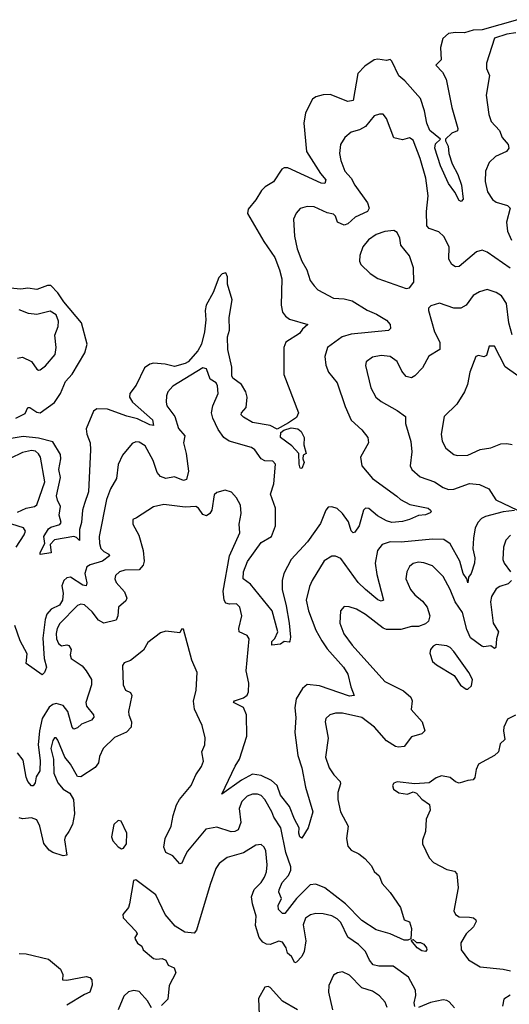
# Model space of a CAD drawing. Extents: x 2199565 to 2323334, y 894172 to 1018966.
# Tile 424 of 440: x 2306638 to 2309409, y 992166 to 997742. Entities that reach past the tile are written whole.
import ezdxf

# ---------------------------------------------------------------- set-up
doc = ezdxf.new("R2010")
doc.units = 0

msp = doc.modelspace()

# ---------------------------------------------------------------- linework, layer by layer
at = {"layer": '0CON10XD'}
for points in [[(2309455, 997741.9), (2309255, 997684.2), (2309205, 997683.1), (2309155, 997668.2), (2309105, 997670.3), (2309065, 997663.5), (2309033.1, 997635), (2309020.9, 997585), (2309024.6, 997515), (2308993.1, 997485), (2309030.9, 997445), (2309052.5, 997405), (2309083.9, 997245), (2309118.5, 997125), (2309116.6, 997113.4), (2309085, 997099.4), (2309048.6, 997065), (2309047.5, 997055), (2309062.5, 997025), (2309066.9, 996985), (2309086.2, 996926.2), (2309118.1, 996865), (2309138.1, 996805), (2309148.6, 996725), (2309137.1, 996712.9), (2309125, 996718.8), (2309101.9, 996765), (2309065, 996814.2), (2309019.5, 996915), (2308988.7, 997015), (2308991.7, 997038.3), (2309019.4, 997065), (2308960.6, 997115), (2308943.5, 997155), (2308929.8, 997225), (2308906.5, 997296.5), (2308818.7, 997395), (2308784.8, 997424.8), (2308745, 997507.5), (2308735, 997516.7), (2308715, 997510), (2308665, 997518.8), (2308645, 997513.8), (2308591.7, 997478.3), (2308552.3, 997437.7), (2308525, 997284.3), (2308495, 997279.1), (2308395, 997317.5), (2308355, 997317.1), (2308315, 997304.5), (2308295, 997291.5), (2308256.4, 997215), (2308247.1, 997155), (2308262.1, 996995), (2308340.3, 996870.3), (2308370.6, 996835), (2308366, 996815), (2308345, 996815.5), (2308155, 996902.2), (2308135, 996902.9), (2308121.2, 996895), (2308075, 996823.1), (2308028, 996795), (2308007.5, 996775), (2307975, 996721.2), (2307931.7, 996668.3), (2307928, 996645), (2308020.4, 996485), (2308082.2, 996395), (2308108.5, 996325), (2308121.5, 996275), (2308117.3, 996125), (2308125.8, 996085), (2308142.4, 996062.4), (2308165, 996045.8), (2308270, 996015), (2308239.8, 995990.2), (2308222.5, 995965), (2308145, 995916.2), (2308134.1, 995885.9), (2308132.4, 995732.4), (2308216, 995515), (2308205, 995489.2), (2308159.3, 995459.3), (2308095, 995422.9), (2308055, 995444.2), (2307955, 995460), (2307905, 995490), (2307891.2, 995505), (2307892.9, 995515), (2307919.5, 995545), (2307926.2, 995603.8), (2307918.2, 995635), (2307893.1, 995675), (2307845, 995712.1), (2307838.7, 995725), (2307838.7, 995775), (2307815.5, 995874.5), (2307814.5, 995945), (2307825.6, 995984.4), (2307824.8, 996055.2), (2307840, 996155), (2307813.9, 996243.9), (2307814.4, 996285), (2307805, 996308), (2307785, 996302.5), (2307765, 996281.2), (2307733.3, 996196.7), (2307694, 996125), (2307687.5, 996095), (2307692.4, 996042.4), (2307683.9, 995975), (2307668, 995905), (2307646.8, 995866.8), (2307592.5, 995805), (2307575, 995794.4), (2307515, 995777.5), (2307460.7, 995790.7), (2307395, 995796.2), (2307375, 995791.2), (2307345, 995771.1), (2307298.1, 995671.9), (2307261.2, 995625), (2307260.5, 995605), (2307276.2, 995575), (2307389.6, 995475), (2307395.6, 995444.4), (2307375, 995448.2), (2307305, 995482), (2307245, 995495.7), (2307135, 995537.1), (2307075, 995537.3), (2307056.4, 995525), (2307014.7, 995425.3), (2307018.2, 995395), (2307036.3, 995345), (2307038.9, 995305), (2307028, 995068), (2307005, 995001.2), (2306993.8, 994965), (2306987.3, 994895), (2306976.2, 994855), (2306977.4, 994792.6), (2306959.8, 994809.8), (2306945, 994814.6), (2306835, 994795.6), (2306810.4, 994769.6), (2306816.7, 994723.3), (2306755, 994712.5), (2306754.7, 994725), (2306780.6, 994775), (2306775.3, 994815), (2306801.9, 994858.1), (2306815, 994868.5), (2306865, 994883.3), (2306872.2, 994895), (2306862.6, 994935), (2306869.3, 994985), (2306851.4, 995021.4), (2306847.1, 995045), (2306869, 995149), (2306860.4, 995195), (2306871.3, 995255), (2306868.7, 995278.7), (2306825, 995352), (2306745, 995371.4), (2306658.6, 995381.4), (2306590.1, 995369.9)], [(2309446.9, 997666.9), (2309395, 997660), (2309325, 997637.1), (2309280.6, 997495), (2309280, 997465), (2309298, 997425), (2309278, 997315), (2309294.2, 997205), (2309306, 997165), (2309354.2, 997115), (2309370, 997075), (2309402.9, 997035), (2309407.1, 997015), (2309393.8, 996995), (2309332.2, 996967.8), (2309296.4, 996933.6), (2309275.6, 996885), (2309272.9, 996825), (2309286.7, 996766.7), (2309315, 996723.3), (2309335, 996707.8), (2309399.1, 996689.1), (2309414, 996675), (2309392.9, 996595), (2309399.6, 996545), (2309422.7, 996492.7)], [(2309415, 996334.2), (2309284.7, 996424.7), (2309255, 996436.4), (2309223.1, 996426.9), (2309125, 996344.4), (2309105, 996342.5), (2309085, 996356), (2309068.1, 996385), (2309068.9, 996455), (2309039.4, 996515), (2309010.6, 996540.6), (2308955, 996558.9), (2308942.7, 996575), (2308940.8, 996655), (2308950.8, 996745), (2308937.1, 996845), (2308905.8, 996955), (2308865, 997059.2), (2308845, 997072.2), (2308805, 997060.8), (2308755, 997072.5), (2308715, 997181.9), (2308695, 997206.5), (2308675, 997207.5), (2308645, 997196.9), (2308595, 997137.7), (2308561.6, 997118.4), (2308513.8, 997105), (2308478, 997075), (2308454.2, 997035), (2308448.5, 996985), (2308455.6, 996944.4), (2308477.7, 996885), (2308513.9, 996845), (2308535.4, 996805), (2308606.4, 996705), (2308615.5, 996675), (2308607.1, 996655), (2308537, 996623), (2308494.7, 996585.3), (2308475, 996578.2), (2308437.8, 996595), (2308425, 996630), (2308415, 996640), (2308377.9, 996647.9), (2308305, 996681.5), (2308265, 996684.3), (2308225, 996673.3), (2308203, 996647), (2308187.3, 996612.7), (2308193.6, 996516.4), (2308207.9, 996445), (2308234.3, 996374.3), (2308262.9, 996325), (2308282.7, 996265), (2308304.1, 996234.1), (2308325, 996211.9), (2308415, 996164.4), (2308475, 996161.5), (2308520.7, 996149.3), (2308605, 996096.7), (2308658, 996075), (2308715, 996041.1), (2308735.4, 996015.4), (2308736.9, 995993.1), (2308725, 995982), (2308515, 995961.6), (2308464.3, 995945), (2308380, 995885), (2308366.2, 995835), (2308371.5, 995785), (2308386, 995745), (2308435, 995686), (2308480.7, 995550.7), (2308515, 995473.8), (2308575, 995420), (2308609.4, 995375), (2308613.1, 995345), (2308568, 995265), (2308575.7, 995215), (2308635, 995143.1), (2308773.1, 995043.1), (2308793.8, 995023.8), (2308846.2, 994996.2), (2308950, 994975), (2308963.1, 994965), (2308966.7, 994955), (2308961.2, 994948.8), (2308935, 994936.9), (2308895, 994934.4), (2308845, 994911.2), (2308805, 994900.8), (2308745, 994894.1), (2308715, 994903.5), (2308662.6, 994932.6), (2308615, 994973.1), (2308595, 994975.6), (2308584.4, 994965), (2308560, 994875), (2308535, 994840), (2308525, 994835.8), (2308515, 994848), (2308498.5, 994898.5), (2308465, 994945.5), (2308435, 994973.3), (2308405, 994982.9), (2308385, 994982), (2308371.9, 994965), (2308340.5, 994889.5), (2308266.7, 994785), (2308175.2, 994684.8), (2308133.1, 994605), (2308123.2, 994565), (2308123.8, 994515), (2308146.8, 994423.2), (2308163.5, 994325), (2308170.8, 994245), (2308167.3, 994222.7), (2308163.3, 994216.7), (2308135, 994220), (2308115, 994205.7), (2308065, 994200), (2308065, 994220), (2308082.1, 994237.9), (2308099.2, 994275), (2308067.1, 994395), (2307944, 994545), (2307902.9, 994575), (2307905.2, 994615), (2307926.8, 994673.2), (2308005, 994781.8), (2308062.9, 994815), (2308086.3, 994875), (2308085.8, 994975), (2308058.1, 995055), (2308075.8, 995114.3), (2308085.4, 995225), (2308071.4, 995241.4), (2308025, 995244.5), (2308004.1, 995254.1), (2307969.2, 995305), (2307950, 995320)], [(2308825, 996218.8), (2308845, 996222.5), (2308869.4, 996255), (2308867.5, 996337.5), (2308844.4, 996405), (2308795.6, 996465.6), (2308789.6, 996505), (2308775, 996535.8), (2308755, 996548.1), (2308705, 996542.7), (2308655, 996525.5), (2308613.1, 996495), (2308580.6, 996455), (2308564.2, 996405.8), (2308562, 996375), (2308570, 996355), (2308622, 996305), (2308666.2, 996276.2), (2308825, 996218.8)], [(2306616.2, 995485), (2306668.9, 995511.1), (2306685, 995546), (2306695, 995545.6), (2306735, 995519.6), (2306755, 995515.5), (2306835, 995573.8), (2306869.8, 995625), (2306897.7, 995692.3), (2306935.8, 995735), (2307007.3, 995855), (2307019.7, 995905), (2306987.9, 996025), (2306888.9, 996145), (2306855, 996195.9), (2306815, 996236.4), (2306795, 996236.2), (2306735, 996213.7), (2306685, 996220.6), (2306645, 996216.7), (2306585, 996221.4)], [(2309425, 995957.5), (2309406.9, 996025), (2309394.1, 996135), (2309365, 996177.5), (2309335, 996197.5), (2309285, 996213.3), (2309240.2, 996199.8), (2309205, 996179.2), (2309165, 996125.8), (2309135, 996108.9), (2309095, 996108.9), (2309015, 996136), (2308965, 996121.2), (2308952.3, 996107.7), (2308952, 996095), (2308986, 995975), (2309016.5, 995915), (2309015.8, 995875), (2308953.3, 995836.7), (2308918.8, 995771.2), (2308875, 995724.3), (2308855, 995714.4), (2308825, 995720.6), (2308802, 995752), (2308775, 995805.7), (2308734.5, 995834.5), (2308685, 995839.5), (2308635, 995830.6), (2308600, 995805), (2308595.8, 995784.2), (2308625, 995656.7), (2308653.1, 995605), (2308685, 995579.4), (2308775, 995529.4), (2308821.4, 995495), (2308821.4, 995455), (2308852.8, 995352.8), (2308858.5, 995295), (2308848.5, 995215), (2308856.9, 995195), (2308905, 995153.5), (2308985.4, 995125.4), (2309035, 995092.7), (2309065, 995080.4), (2309095, 995082.3), (2309185, 995115.5), (2309240.3, 995110.3), (2309293.3, 995085), (2309333.5, 995023.5), (2309456.7, 994965)], [(2306625, 995824.4), (2306655, 995830), (2306705.5, 995805.5), (2306735, 995763.3), (2306745, 995756.7), (2306755, 995758.8), (2306785, 995780.8), (2306839.4, 995845), (2306844.5, 995885), (2306836.9, 995955), (2306855.5, 996005), (2306858.5, 996035), (2306845, 996071.1), (2306810.3, 996090.3), (2306735, 996071.8), (2306688.9, 996078.9), (2306635, 996098.9)], [(2309458.6, 995725), (2309386.8, 995776.8), (2309325, 995892.5), (2309296.4, 995893.6), (2309280, 995840), (2309265, 995832.5), (2309235, 995840.8), (2309219.2, 995835), (2309185.7, 995745), (2309172, 995675), (2309155.5, 995634.5), (2309112.5, 995565), (2309040.6, 995495), (2309023.5, 995395), (2309029.4, 995355), (2309050.8, 995315), (2309095, 995280), (2309115, 995273.3), (2309175, 995275.5), (2309245, 995307.9), (2309305, 995316.9), (2309360.7, 995339.3), (2309395, 995341.9), (2309425, 995335.7)], [(2307950, 995320), (2307824.7, 995354.7), (2307794.4, 995375), (2307761.7, 995421.7), (2307730.9, 995485), (2307724, 995515), (2307731.8, 995555), (2307762.2, 995625), (2307758.1, 995668.1), (2307750.6, 995685), (2307716.8, 995706.8), (2307695.8, 995765), (2307675, 995770.5), (2307505, 995666.5), (2307476.9, 995635), (2307468.3, 995611.7), (2307466.5, 995575), (2307471.8, 995555), (2307517.1, 995495), (2307536.4, 995426.4), (2307572.5, 995385), (2307566, 995345), (2307580.7, 995285), (2307593.4, 995185), (2307582.6, 995137.4), (2307565, 995132.8), (2307515, 995152.1), (2307465, 995143.8), (2307435, 995154.6), (2307416.9, 995176.9), (2307394.6, 995244.6), (2307348.7, 995328.7), (2307315, 995349.4), (2307295, 995350.6), (2307275, 995342.5), (2307220, 995275), (2307196.4, 995223.6), (2307187, 995143), (2307152.5, 995085), (2307130, 995025), (2307088.7, 994815), (2307089.1, 994775), (2307098, 994748), (2307115, 994730), (2307142, 994715), (2307145.7, 994705), (2307107.3, 994675), (2307037.1, 994655), (2307017.4, 994642.6), (2307006.8, 994605), (2307017.6, 994552.4), (2307014.2, 994535.8), (2306995, 994539.6), (2306925, 994584), (2306905, 994580.9), (2306888.6, 994565), (2306876.7, 994535), (2306885.2, 994495), (2306880.2, 994455), (2306863.8, 994426.2), (2306816.1, 994403.9), (2306791.6, 994375), (2306781.9, 994345), (2306769.7, 994240.3), (2306776.9, 994125), (2306790, 994075), (2306778.8, 994045), (2306765, 994032.5), (2306675.8, 994095), (2306680.6, 994150.6), (2306640.6, 994225), (2306611.3, 994311.3)], [(2308235, 995200), (2308225, 995202.5), (2308220, 995225), (2308218.8, 995285), (2308179.4, 995329.4), (2308114.4, 995375), (2308116.1, 995403.9), (2308132.7, 995417.3), (2308175, 995430), (2308212.5, 995425), (2308230.7, 995410.7), (2308248, 995375), (2308246.1, 995333.9), (2308260, 995285), (2308243.6, 995276.4), (2308241.2, 995255), (2308247.5, 995235), (2308235, 995200)], [(2306626.2, 994953.8), (2306675, 994976), (2306721.2, 994985), (2306735.4, 994994.6), (2306780.5, 995125), (2306755.6, 995265), (2306745, 995284), (2306727.5, 995297.5), (2306705, 995301.8), (2306655, 995291.1), (2306585, 995256.5)], [(2309438, 994962), (2309375, 994954.1), (2309275, 994927.9), (2309252.4, 994917.6), (2309233.6, 994896.4), (2309215.4, 994865), (2309207.5, 994805), (2309202.9, 994745), (2309213.8, 994695), (2309212.9, 994665), (2309192.9, 994605), (2309178.8, 994585), (2309175, 994552.5), (2309170, 994575), (2309148.4, 994605), (2309130.3, 994675), (2309074.5, 994774.5), (2309038.8, 994798.8), (2308975, 994800.5), (2308796.8, 994783.2), (2308735, 994784.6), (2308690.8, 994769.2), (2308663.8, 994735), (2308649.7, 994665), (2308659.9, 994599.9), (2308698.1, 994455), (2308685, 994448.9), (2308665, 994457.3), (2308594.8, 994514.8), (2308554.8, 994554.8), (2308455, 994690.6), (2308425, 994703.3), (2308405, 994704.4), (2308362.1, 994677.9), (2308293.3, 994565), (2308278.8, 994531.2), (2308259.6, 994455), (2308272.5, 994395), (2308314.8, 994284.8), (2308349.3, 994225), (2308379.3, 994179.3), (2308471.8, 994075), (2308495, 994035.8), (2308513, 993963), (2308532, 993915), (2308505, 993910.7), (2308335, 993969.7), (2308265, 993977.3), (2308238.9, 993955), (2308203.6, 993895), (2308195.4, 993845), (2308200.4, 993790.4), (2308195.4, 993704.6), (2308213.1, 993575), (2308235.5, 993505), (2308256.3, 993396.3), (2308298.1, 993255), (2308270.5, 993165), (2308235, 993107.1), (2308223.1, 993115), (2308217.9, 993135), (2308220.6, 993165), (2308192.9, 993215), (2308165.3, 993285.2), (2308115, 993350.5), (2308095.9, 993405.9), (2308063.6, 993433.6), (2308005, 993461.9), (2307955, 993468.8), (2307893.9, 993436.1), (2307783.3, 993355), (2307858.2, 993515), (2307882.5, 993555), (2307923.8, 993685), (2307922.5, 993805), (2307905, 993846), (2307847.5, 993875), (2307854.8, 993885.2), (2307905, 993901.2), (2307925, 993916.8), (2307934.2, 993935), (2307934.7, 993985), (2307920, 994055), (2307936.7, 994235), (2307925, 994254), (2307880.8, 994275), (2307878.9, 994295), (2307896.2, 994365), (2307884.4, 994415), (2307865, 994433.5), (2307825, 994431.5), (2307805, 994437.5), (2307795.4, 994455.4), (2307789.7, 994505), (2307825.3, 994704.7), (2307884.5, 994835), (2307880, 994885), (2307892.5, 994945), (2307887.3, 994992.7), (2307865.8, 995035), (2307836.5, 995066.5), (2307801.7, 995078.3), (2307755, 995064.2), (2307738.6, 995051.4), (2307726.4, 994965), (2307714, 994946), (2307695, 994932.9), (2307675, 994940), (2307649.5, 994975), (2307634.7, 994984.7), (2307575, 994980.5), (2307455, 994996.7), (2307395, 994983.8), (2307299.7, 994920.3), (2307278, 994912), (2307278, 994885), (2307312.1, 994822.1), (2307337.9, 994735), (2307343.1, 994675), (2307337.9, 994652.1), (2307315, 994626.7), (2307232.5, 994625), (2307203.8, 994615), (2307180, 994595), (2307177.5, 994575), (2307184.3, 994555), (2307231.4, 994501.4), (2307245.6, 994465), (2307239.1, 994450.9), (2307197.5, 994415), (2307193.6, 994365), (2307185, 994341.4), (2307115, 994323.4), (2307085, 994340.8), (2307048.8, 994388.8), (2307005, 994427.8), (2306985, 994432.7), (2306965, 994424), (2306865, 994322.5), (2306849.5, 994295), (2306844.3, 994265), (2306847, 994235), (2306858.3, 994208.3), (2306875, 994195.3), (2306905, 994201.5), (2306917.3, 994197.3), (2306929.6, 994175), (2306924.2, 994144.2), (2306930, 994125), (2306992.1, 994082.1), (2307015.4, 994055), (2307044, 994005), (2307044.7, 993975), (2307012.4, 993875), (2307016.2, 993855), (2307056, 993806), (2307057.4, 993792.6), (2307044.3, 993775), (2306987.6, 993752.4), (2306965, 993731.8), (2306945, 993724.3), (2306935, 993736.2), (2306910.2, 993825), (2306885, 993858.2), (2306845, 993870), (2306825, 993864.2), (2306805, 993849.1), (2306765.9, 993785), (2306751, 993715), (2306742.2, 993635), (2306753.6, 993546.4), (2306751.7, 993488.3), (2306732, 993455), (2306725, 993420), (2306715, 993403.3), (2306705, 993403.3), (2306685, 993426.7), (2306675, 993452.5), (2306657.8, 993547.7), (2306625, 993590)], [(2306617.5, 994755), (2306664.2, 994825), (2306671.2, 994845), (2306660, 994865), (2306593.1, 994885)], [(2309417.1, 994822.9), (2309390.6, 994795), (2309376.5, 994755), (2309372.3, 994685), (2309379.6, 994665), (2309416.7, 994615)], [(2309421.1, 994565), (2309403.3, 994546.7), (2309355, 994532.3), (2309335, 994518.9), (2309309.6, 994475), (2309302.7, 994445), (2309318.9, 994325), (2309347.8, 994275), (2309337.5, 994235), (2309334, 994186), (2309325, 994181.2), (2309305.3, 994195.3), (2309265, 994189.7), (2309253.4, 994193.4), (2309190.5, 994240.5), (2309168.2, 994288.2), (2309145, 994385.4), (2309102.7, 994445), (2309074.7, 994514.7), (2309035, 994589.2), (2308975, 994648.9), (2308926.1, 994666.1), (2308895, 994670), (2308865, 994662.2), (2308845, 994646), (2308830, 994615), (2308824.4, 994575), (2308850, 994515), (2308874.4, 994485), (2308918.2, 994448.2), (2308944.1, 994414.1), (2308959.5, 994365), (2308951.9, 994335), (2308935, 994321.2), (2308895, 994306), (2308855, 994305.3), (2308795, 994288.8), (2308715, 994288.4), (2308695, 994296.6), (2308595, 994373.1), (2308545, 994403.6), (2308502.9, 994417.1), (2308475, 994418), (2308454.4, 994395), (2308449.5, 994325), (2308473.1, 994263.1), (2308519.8, 994199.8), (2308704.2, 993994.2), (2308810.5, 993940.5), (2308851.2, 993905), (2308858.8, 993885), (2308854.4, 993835), (2308916.5, 993765), (2308932, 993715), (2308915, 993698.1), (2308855, 993680.8), (2308815, 993626.2), (2308782, 993622), (2308765, 993626.7), (2308715, 993658.5), (2308645.9, 993735), (2308575, 993790.5), (2308465, 993814.5), (2308426.3, 993813.7), (2308393.8, 993805), (2308371.9, 993785), (2308366.5, 993765), (2308383.4, 993673.4), (2308369.6, 993565), (2308390.4, 993505), (2308415.8, 993465.8), (2308452, 993428), (2308454.5, 993415), (2308439.3, 993365), (2308439.5, 993325), (2308453.1, 993255), (2308496.7, 993175), (2308488.2, 993105), (2308495, 993061.2), (2308515, 993038.6), (2308557.6, 993017.6), (2308592.1, 992992.1), (2308629.5, 992949.5), (2308645, 992917.1), (2308673.2, 992893.2), (2308689.1, 992849.1), (2308735, 992799.2), (2308793.3, 992715), (2308814.3, 992644.3), (2308845, 992632.5), (2308855.6, 992595), (2308852.5, 992537.5), (2308835, 992529.2), (2308815, 992530), (2308735, 992565.7), (2308655, 992587.5), (2308575, 992641.1), (2308482.4, 992735), (2308365, 992824.6), (2308315, 992845.8), (2308281.7, 992841.7), (2308205.3, 992764.7), (2308139.1, 992680.9), (2308125, 992680), (2308102.7, 992702.7), (2308101.7, 992725), (2308120.4, 992765), (2308105, 992800), (2308106.8, 992815), (2308123.1, 992855), (2308160.2, 992895), (2308172.5, 992925), (2308172.9, 992945), (2308144.8, 993024.8), (2308116.7, 993165), (2308076.3, 993225), (2308065, 993256.7), (2308025, 993325.6), (2308005, 993348.5), (2307985, 993356.2), (2307955, 993356.1), (2307925, 993343.8), (2307895, 993314.4), (2307880.9, 993275), (2307890.8, 993195), (2307875, 993154.4), (2307856.2, 993145), (2307835, 993143.2), (2307755, 993169.6), (2307692.2, 993157.7), (2307587.1, 993032.9), (2307573.2, 993005), (2307555.4, 992964.6), (2307545, 992962), (2307505.9, 993005.9), (2307465, 993025.6), (2307454.1, 993055), (2307462.3, 993105), (2307495.3, 993175), (2307506.2, 993235), (2307526.5, 993295), (2307543.3, 993325), (2307608.6, 993405), (2307636, 993465), (2307667.9, 993512.1), (2307678, 993542), (2307670, 993595), (2307685.8, 993635), (2307687.1, 993675), (2307670.6, 993745), (2307627.1, 993837.1), (2307621.7, 993881.7), (2307637.5, 993945), (2307642, 994045), (2307612.5, 994115), (2307565, 994290), (2307555, 994290), (2307545, 994270), (2307465, 994278.8), (2307435, 994270), (2307363.8, 994215), (2307338.1, 994171.9)], [(2307338.1, 994171.9), (2307265, 994113.3), (2307229.5, 994100.5), (2307220.8, 994085), (2307224.2, 993975), (2307238, 993945), (2307265, 993931.4), (2307273.6, 993915), (2307254.4, 993825), (2307255.6, 993805), (2307271.8, 993765), (2307270, 993735), (2307242.2, 993707.8), (2307175, 993676.7), (2307111.2, 993615), (2307090.5, 993569.5), (2307085, 993533.3), (2307065, 993506), (2306985, 993454.4), (2306965, 993455.6), (2306926.5, 993525), (2306893.2, 993565), (2306855, 993660.8), (2306845, 993674.2), (2306835, 993674.2), (2306825, 993659.2), (2306815.3, 993615), (2306830, 993555), (2306830.8, 993475), (2306855, 993420.6), (2306884.2, 993385), (2306921.5, 993361.5), (2306942.5, 993325), (2306949.1, 993245), (2306937.7, 993185), (2306916.5, 993145), (2306895.7, 993115), (2306892.4, 993097.6), (2306905, 993010), (2306885, 993005.8), (2306825, 993025.7), (2306805, 993038.6), (2306775, 993075.8), (2306751.3, 993175), (2306735, 993210), (2306705, 993221.8), (2306655, 993215.6), (2306635, 993221.4)], [(2309175, 993950), (2309195, 993970), (2309202, 994005), (2309181.2, 994045), (2309095, 994164.2), (2309075, 994186), (2309055, 994196), (2308995, 994204), (2308978.8, 994195), (2308964, 994175), (2308958.8, 994155), (2308975, 994107.5), (2308997.7, 994087.7), (2309097.4, 994027.4), (2309133, 993973), (2309165, 993950), (2309175, 993950)], [(2309445, 993804.2), (2309399.7, 993780.3), (2309378, 993735), (2309376.2, 993713.8), (2309383.3, 993665), (2309358.6, 993641.4), (2309349.2, 993595), (2309325, 993574.4), (2309235, 993526), (2309221.4, 993495), (2309215, 993450), (2309205, 993436.2), (2309175, 993434.2), (2309125, 993418.8), (2309105, 993426), (2309075, 993449.4), (2309025, 993459.2), (2308995, 993448), (2308955, 993420), (2308875, 993413.8), (2308775, 993425.8), (2308755, 993417.5), (2308748.8, 993405), (2308754, 993385), (2308785, 993362.9), (2308833.6, 993356.4), (2308865, 993370), (2308885, 993362.5), (2308915, 993326.7), (2308957.1, 993297.1), (2308962.2, 993265), (2308938.5, 993215), (2308935.4, 993145), (2308918.5, 993095), (2308918.5, 993075), (2308955, 992996.2), (2308979.7, 992969.7), (2309055, 992930), (2309099.1, 992919.1), (2309112, 992905), (2309120.6, 992825), (2309095.7, 992695.7), (2309105.7, 992675), (2309125, 992660.5), (2309185, 992659.2), (2309207.5, 992655), (2309220, 992645), (2309221.2, 992635), (2309206.7, 992605), (2309165, 992565.7), (2309135.5, 992514.5), (2309137.9, 992475), (2309178.3, 992418.3), (2309245, 992378.5), (2309375, 992365.4), (2309416.7, 992355)], [(2307215, 993046.7), (2307225, 993050), (2307242, 993075), (2307244, 993135), (2307213, 993203), (2307195, 993206.7), (2307172, 993185), (2307158.8, 993115), (2307165, 993092.5), (2307195, 993056.7), (2307215, 993046.7)], [(2308875, 992154), (2308870.7, 992175), (2308880.3, 992215), (2308878.9, 992245), (2308839.6, 992319.6), (2308752.4, 992382.4), (2308671.9, 992381.9), (2308639.5, 992389.5), (2308618.7, 992415), (2308596.1, 992465), (2308555.4, 992505), (2308495, 992546.2), (2308455, 992629.5), (2308435, 992650), (2308405, 992667.7), (2308355, 992678.9), (2308315, 992679.6), (2308285, 992672.9), (2308255.9, 992654.1), (2308243.3, 992615), (2308258.5, 992525), (2308248.9, 992465), (2308235, 992436.7), (2308205, 992403.8), (2308195, 992401.2), (2308177.1, 992437.1), (2308154.5, 992455), (2308145.6, 992485), (2308125, 992517.5), (2308105, 992524), (2308055, 992503.8), (2308035, 992506.4), (2308015, 992518.2), (2307994.1, 992545), (2307972.3, 992612.3), (2307976.2, 992665), (2307955.3, 992735.3), (2307950.6, 992775), (2307964.8, 992815.2), (2308004.5, 992855), (2308023.5, 992885), (2308034.6, 992915.4), (2308038.7, 992955), (2308030.9, 993035), (2308022.9, 993055), (2308005, 993071.4), (2307975, 993066.4), (2307905, 993023.3), (2307812.1, 992997.9), (2307766.7, 992963.3), (2307749.1, 992935), (2307716.4, 992845), (2307638.6, 992585), (2307625, 992568), (2307573.3, 992575), (2307517.6, 992607.6), (2307462.5, 992675), (2307408.8, 992785), (2307295, 992870), (2307283, 992867), (2307260, 992735), (2307253.3, 992715), (2307222.5, 992675), (2307223.8, 992655), (2307297.3, 992577.3), (2307302.5, 992565), (2307290, 992545), (2307292.5, 992535), (2307305, 992512.5), (2307330, 992495), (2307337.5, 992475), (2307395, 992426), (2307415, 992420.8), (2307445, 992425.7), (2307465, 992416), (2307478.3, 992388.3), (2307512, 992372), (2307522.5, 992345), (2307485, 992272.5), (2307476.2, 992195), (2307440.3, 992159.7)], [(2308935, 992464.4), (2308915, 992468.1), (2308888, 992485), (2308856.7, 992525), (2308858.3, 992531.7), (2308865, 992533.3), (2308885, 992515.6), (2308906.1, 992516.1), (2308925, 992505.6), (2308941.5, 992485), (2308942.9, 992475), (2308935, 992464.4)], [(2306635, 992453.1), (2306675, 992452), (2306800.9, 992420.9), (2306870, 992365), (2306883.3, 992335), (2306880, 992305), (2306905, 992301.9), (2307015, 992324.2), (2307035, 992318), (2307046, 992305), (2307049.2, 992275), (2307036, 992235), (2307005, 992222.1), (2306905, 992160.2)], [(2308717.9, 992147.9), (2308707.6, 992177.6), (2308675, 992214.4), (2308635, 992239.4), (2308575, 992259.4), (2308505, 992330.6), (2308465, 992348.9), (2308436.7, 992345), (2308415, 992330), (2308387.6, 992272.4), (2308385.6, 992234.4), (2308409.1, 992135)], [(2308210.4, 992135), (2308125, 992183.8), (2308055, 992261.2), (2308045, 992266.2), (2308025, 992263.3), (2307990.8, 992199.2), (2307993, 992107)], [(2307385, 992146.7), (2307361.4, 992185), (2307315, 992238.6), (2307285, 992244.2), (2307253.4, 992236.6), (2307227.2, 992212.8), (2307196.1, 992133.9)], [(2309415, 992218.5), (2309378.1, 992195), (2309371.1, 992155)], [(2309098.8, 992145), (2309069.1, 992179.1), (2309055, 992188.2), (2309035, 992190.8), (2308964.2, 992175.7), (2308895, 992147.5)]]:
    msp.add_lwpolyline(points, dxfattribs=at)

doc.saveas('drawing.dxf')
